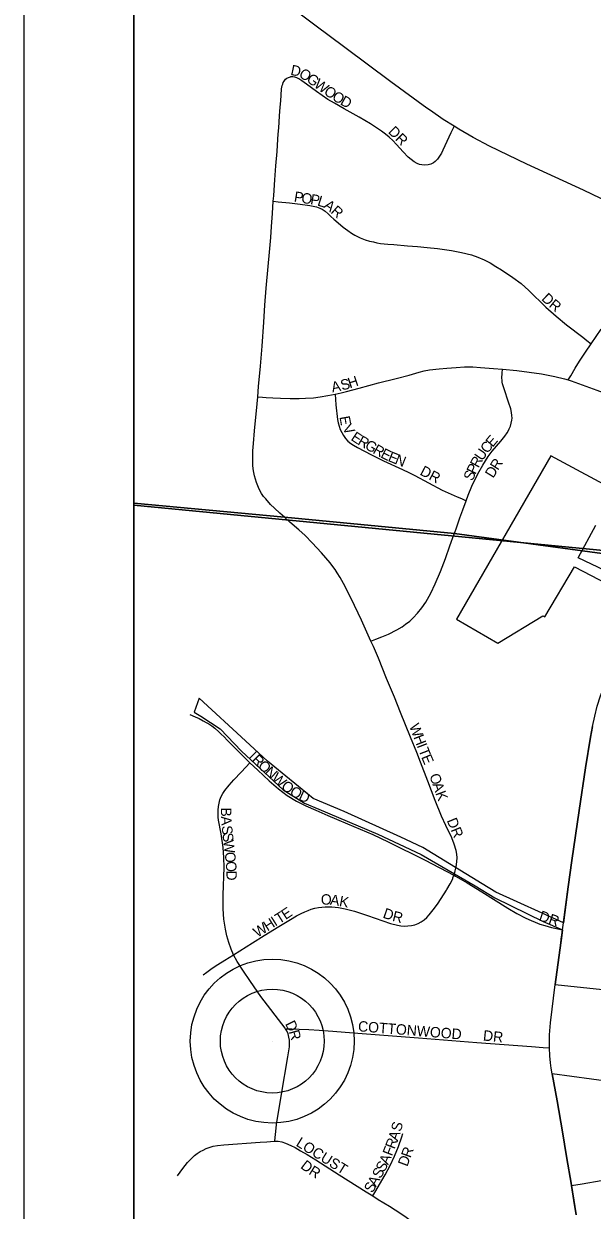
# Model space of a CAD drawing. Extents: x -209 to 4852, y 0 to 905.
# Drawn here: x 57.34 to 67.66, y 287.61 to 309.16 of the extents above; entities that cross this region are included whole.
import ezdxf

# ---------------------------------------------------------------- set-up
doc = ezdxf.new("R2010")
doc.units = 0
for name, color, linetype in [('Default', 7, 'Continuous'), ('GM_X_Airport_Location_Class_2', 7, 'Continuous'), ('GM_X_Airport_Location_Class_3', 7, 'Continuous'), ('GM_X_County_Road_Text', 7, 'Continuous'), ('GM_X_County_Subdivision', 7, 'Continuous'), ('GM_X_County_Subdivision_Text', 7, 'Continuous'), ('GM_X_Interstate_Location', 7, 'Continuous'), ('GM_X_Minor_Lake_Text', 7, 'Continuous'), ('GM_X_Minor_River', 7, 'Continuous'), ('GM_X_Township_Subdivision_Text', 7, 'Continuous'), ('GM_X_Township_Text', 7, 'Continuous'), ('GM_X_US_Location', 7, 'Continuous'), ('SH_Data', 7, 'Continuous')]:
    doc.layers.add(name, color=color, linetype=linetype)

msp = doc.modelspace()

# ---------------------------------------------------------------- linework, layer by layer
at = {"layer": 'Default'}
for points in [[(59.342, 338.559), (195.342, 338.559), (195.342, 202.559), (59.342, 202.559)], [(195.342, 202.559), (195.342, 338.559), (59.342, 338.559), (59.342, 202.559)]]:
    msp.add_lwpolyline(points, close=True, dxfattribs=at)
at = {"layer": 'GM_X_Airport_Location_Class_2'}
for points in [[(60.359, 296.618), (60.456, 296.577), (60.529, 296.541), (60.6, 296.504), (60.656, 296.472), (60.702, 296.445), (60.754, 296.409), (60.809, 296.367), (60.882, 296.304), (60.927, 296.261), (60.979, 296.21), (61.036, 296.149), (61.091, 296.094), (61.153, 296.03), (61.228, 295.955), (61.335, 295.845), (61.449, 295.738)], [(61.449, 295.738), (61.594, 295.603), (61.798, 295.412), (61.967, 295.266), (62.125, 295.148), (62.294, 295.044), (62.463, 294.956), (62.643, 294.877), (62.861, 294.783), (63.019, 294.714), (63.22, 294.631), (63.677, 294.435), (63.959, 294.305), (64.626, 293.97), (65.15, 293.697)], [(65.15, 293.697), (65.177, 293.683), (65.394, 293.561), (65.659, 293.399), (66.131, 293.098), (66.291, 293.002), (66.456, 292.917), (66.55, 292.873), (66.627, 292.843), (66.709, 292.812), (66.803, 292.782), (66.923, 292.75), (66.984, 292.737), (67.12, 292.706)], [(65.017, 293.429), (65.022, 293.436), (65.083, 293.542), (65.11, 293.596), (65.129, 293.641)], [(67.12, 292.706), (67.137, 292.833), (67.138, 292.845)], [(67.105, 292.587), (67.107, 292.601), (67.108, 292.613), (67.12, 292.706)], [(67.285, 288.062), (67.481, 288.095), (67.823, 288.152)]]:
    msp.add_lwpolyline(points, dxfattribs=at)
at = {"layer": 'GM_X_County_Road_Text'}
for points in [[(67.138, 292.845), (67.222, 293.486), (67.289, 293.965), (67.423, 294.876), (67.537, 295.648), (67.632, 296.207), (67.668, 296.4), (67.706, 296.588), (67.75, 296.768), (67.812, 296.953), (67.876, 297.118), (67.93, 297.244), (67.984, 297.36), (68.216, 297.826), (68.631, 298.64)], [(66.888, 290.563), (66.886, 290.61), (66.888, 290.801), (66.903, 291.015), (66.988, 291.713), (67.089, 292.47), (67.105, 292.587)], [(67.285, 288.062), (67.284, 288.069), (67.197, 288.593), (67.123, 289.041), (67.023, 289.6), (66.934, 290.093), (66.915, 290.196), (66.904, 290.292), (66.894, 290.421), (66.888, 290.563)], [(67.372, 287.53), (67.342, 287.715), (67.285, 288.062)]]:
    msp.add_lwpolyline(points, dxfattribs=at)
at = {"layer": 'GM_X_County_Subdivision'}
msp.add_line((61.854, 290.686), (61.854, 290.686), dxfattribs=at)
at = {"layer": 'GM_X_County_Subdivision_Text'}
msp.add_lwpolyline([(71.64, 304.202), (71.573, 304.235), (71.487, 304.28), (70.945, 304.544), (70.223, 304.903), (68.943, 305.531), (68.493, 305.746), (68.352, 305.8), (68.12, 305.84), (67.505, 306.139), (66.474, 306.613), (65.799, 306.936), (65.5, 307.093), (65.241, 307.248), (65.154, 307.301), (64.956, 307.423), (64.726, 307.582), (64.66, 307.628), (64.005, 308.104), (63.172, 308.726), (62.628, 309.136), (62.336, 309.354)], dxfattribs=at)
at = {"layer": 'GM_X_Minor_Lake_Text'}
for points in [[(59.342, 338.559), (59.342, 300.452), (62.074, 300.198), (65.159, 299.905), (69.006, 299.383)], [(69.006, 299.383), (65.159, 299.905), (62.074, 300.198), (59.342, 300.452), (59.342, 264.57)]]:
    msp.add_lwpolyline(points, dxfattribs=at)
at = {"layer": 'GM_X_Minor_River'}
for points in [[(59.342, 320.499), (59.342, 300.415), (70.559, 299.335), (72.295, 319.32)], [(59.342, 300.415), (59.342, 280.19), (68.709, 279.29), (70.559, 299.335)]]:
    msp.add_lwpolyline(points, close=True, dxfattribs=at)
at = {"layer": 'GM_X_Township_Subdivision_Text'}
for radius in [1.488, 0.943]:
    msp.add_circle((61.854, 290.686), radius, dxfattribs=at)
at = {"layer": 'GM_X_Township_Text'}
for points in [[(61.872, 305.937), (61.879, 306.035), (61.887, 306.141), (61.901, 306.323), (61.92, 306.578), (61.94, 306.841), (61.957, 307.066), (61.963, 307.155), (61.971, 307.268), (61.978, 307.374), (61.987, 307.489), (61.999, 307.643), (62.008, 307.763), (62.015, 307.865), (62.024, 307.977), (62.029, 308.008), (62.035, 308.04), (62.043, 308.064), (62.054, 308.094), (62.069, 308.12), (62.095, 308.151), (62.12, 308.171), (62.146, 308.184), (62.185, 308.194)], [(65.154, 307.301), (65.097, 307.178), (64.952, 306.864), (64.923, 306.808), (64.89, 306.753), (64.853, 306.7), (64.813, 306.656), (64.779, 306.633), (64.73, 306.609), (64.683, 306.596), (64.618, 306.592), (64.567, 306.597), (64.526, 306.607), (64.484, 306.623), (64.427, 306.654), (64.372, 306.693), (64.32, 306.739), (64.232, 306.833), (64.109, 306.97), (64.039, 307.04), (63.975, 307.1), (63.907, 307.155), (63.839, 307.207), (63.78, 307.248), (63.634, 307.342), (63.428, 307.466), (63.158, 307.617), (62.983, 307.715), (62.863, 307.786), (62.656, 307.928), (62.477, 308.063), (62.388, 308.124), (62.334, 308.159), (62.298, 308.176), (62.261, 308.191), (62.227, 308.198), (62.185, 308.194)], [(61.592, 302.387), (61.606, 302.573), (61.638, 302.943), (61.668, 303.305), (61.699, 303.741), (61.721, 304.05), (61.744, 304.358), (61.808, 305.078), (61.826, 305.278), (61.839, 305.48), (61.855, 305.715), (61.872, 305.937)], [(61.872, 305.937), (61.96, 305.928), (62.165, 305.907), (62.358, 305.886), (62.537, 305.861), (62.657, 305.834), (62.715, 305.814), (62.762, 305.79), (62.813, 305.756), (62.867, 305.706), (62.917, 305.662), (62.972, 305.61), (63.048, 305.543), (63.142, 305.469), (63.224, 305.404), (63.29, 305.36), (63.353, 305.318), (63.446, 305.27), (63.538, 305.235), (63.62, 305.212), (63.691, 305.197), (63.752, 305.184), (63.821, 305.17), (63.949, 305.157), (64.062, 305.149), (64.311, 305.13), (64.487, 305.113), (64.663, 305.098), (64.85, 305.079), (65.105, 305.043), (65.287, 305.007), (65.467, 304.961), (65.584, 304.922), (65.698, 304.874), (65.806, 304.817), (65.912, 304.754), (66.017, 304.69), (66.222, 304.552), (66.37, 304.441), (66.509, 304.319), (66.817, 304.013), (67.004, 303.847), (67.193, 303.69), (67.488, 303.468), (67.564, 303.409), (67.643, 303.348)], [(67.643, 303.348), (67.826, 303.615)], [(67.227, 302.691), (67.271, 302.766), (67.354, 302.908), (67.429, 303.03), (67.539, 303.197), (67.643, 303.348)], [(62.994, 302.432), (63.106, 302.456), (63.198, 302.481), (63.432, 302.541), (63.783, 302.638), (64.103, 302.72), (64.338, 302.781), (64.518, 302.833), (64.612, 302.856), (64.708, 302.874), (64.882, 302.893), (65.023, 302.906), (65.192, 302.919), (65.345, 302.927), (65.497, 302.927), (65.633, 302.919), (65.872, 302.901), (66.033, 302.886)], [(65.373, 300.498), (65.412, 300.601), (65.478, 300.761), (65.582, 300.984), (65.676, 301.144), (65.723, 301.223), (65.772, 301.3), (65.808, 301.353), (65.844, 301.397), (66.004, 301.583), (66.074, 301.67), (66.119, 301.734), (66.139, 301.774), (66.155, 301.806), (66.176, 301.853), (66.191, 301.904), (66.202, 301.959), (66.206, 301.998), (66.204, 302.047), (66.196, 302.102), (66.181, 302.17), (66.142, 302.29), (66.063, 302.528), (66.035, 302.622), (66.029, 302.654), (66.025, 302.688), (66.023, 302.724), (66.029, 302.815), (66.033, 302.886)], [(66.033, 302.886), (66.292, 302.861), (66.517, 302.833), (66.739, 302.801), (66.981, 302.754), (67.16, 302.71), (67.227, 302.691)], [(67.227, 302.691), (67.278, 302.674), (67.746, 302.506), (68.27, 302.311), (68.682, 302.151)], [(62.079, 300.194), (62.074, 300.198), (61.991, 300.273), (61.892, 300.364), (61.822, 300.432), (61.735, 300.53), (61.696, 300.578), (61.661, 300.627), (61.629, 300.682), (61.604, 300.738), (61.567, 300.832), (61.532, 300.952), (61.513, 301.039), (61.503, 301.13), (61.498, 301.226), (61.503, 301.404), (61.51, 301.54), (61.532, 301.77), (61.582, 302.26), (61.592, 302.387)], [(61.592, 302.387), (61.676, 302.38), (61.743, 302.374), (61.865, 302.366), (62, 302.359), (62.181, 302.355), (62.341, 302.353), (62.457, 302.359), (62.6, 302.368), (62.72, 302.385), (62.864, 302.409), (62.994, 302.432)], [(62.994, 302.432), (63.01, 302.241), (63.04, 301.972), (63.051, 301.911), (63.066, 301.85), (63.086, 301.791), (63.114, 301.735), (63.145, 301.68), (63.182, 301.631), (63.228, 301.581), (63.279, 301.539), (63.325, 301.507), (63.398, 301.463), (63.529, 301.396), (63.652, 301.333), (63.872, 301.221), (64.219, 301.064), (64.334, 301.01), (64.444, 300.955), (64.936, 300.693), (65.209, 300.571), (65.286, 300.537), (65.373, 300.498)], [(65.156, 299.897), (65.159, 299.905), (65.203, 300.027), (65.259, 300.186), (65.312, 300.335), (65.373, 300.498)], [(63.645, 297.948), (63.473, 298.329), (63.285, 298.726), (63.149, 298.993), (63.086, 299.106), (63.031, 299.191), (62.997, 299.248), (62.955, 299.306), (62.905, 299.37), (62.75, 299.555), (62.579, 299.735), (62.451, 299.865), (62.335, 299.969), (62.174, 300.108), (62.079, 300.194)], [(63.645, 297.948), (63.734, 297.983), (63.843, 298.025), (63.963, 298.078), (64.115, 298.154), (64.209, 298.21), (64.273, 298.255), (64.351, 298.312), (64.413, 298.374), (64.492, 298.459), (64.57, 298.556), (64.64, 298.659), (64.73, 298.821), (64.811, 298.989), (64.908, 299.216), (64.996, 299.447), (65.077, 299.68), (65.156, 299.897)], [(65.15, 293.697), (65.159, 293.721), (65.172, 293.775), (65.189, 293.851), (65.197, 293.892), (65.205, 293.95), (65.209, 294.013), (65.203, 294.079), (65.192, 294.144), (65.156, 294.261), (65.11, 294.375), (65.003, 294.6), (64.928, 294.77), (64.811, 295.057), (64.677, 295.404), (64.546, 295.752), (64.476, 295.925), (64.362, 296.206), (64.18, 296.653), (64.074, 296.929), (63.929, 297.27), (63.779, 297.641), (63.689, 297.852), (63.645, 297.948)], [(61.151, 292.253), (61.106, 292.357), (61.063, 292.475), (61.028, 292.595), (61.002, 292.718), (60.976, 292.903), (60.964, 293.09), (60.963, 293.339), (60.98, 293.836), (60.976, 294.02), (60.96, 294.204), (60.923, 294.448), (60.879, 294.695), (60.874, 294.752), (60.871, 294.817), (60.873, 294.881), (60.877, 294.944), (60.888, 295.007), (60.903, 295.069), (60.925, 295.128), (60.954, 295.185), (60.99, 295.238), (61.069, 295.336), (61.156, 295.432), (61.286, 295.569), (61.374, 295.66), (61.449, 295.738)], [(65.129, 293.641), (65.134, 293.653), (65.15, 293.697)], [(61.151, 292.253), (61.497, 292.471), (61.706, 292.603), (61.973, 292.765), (62.182, 292.896), (62.292, 292.958), (62.375, 293.002), (62.442, 293.035), (62.505, 293.06), (62.561, 293.079), (62.627, 293.098), (62.694, 293.11), (62.811, 293.122), (62.934, 293.124), (63.056, 293.112), (63.177, 293.09), (63.347, 293.045), (63.585, 292.964), (64.002, 292.823), (64.124, 292.791), (64.186, 292.78), (64.25, 292.775), (64.314, 292.776), (64.378, 292.784), (64.44, 292.799), (64.5, 292.822), (64.557, 292.851), (64.61, 292.887), (64.659, 292.93), (64.702, 292.977), (64.776, 293.069), (64.851, 293.17), (64.922, 293.277), (65.017, 293.429)], [(60.602, 291.892), (60.663, 291.939), (60.763, 292.01), (60.867, 292.078), (60.994, 292.158), (61.151, 292.253)], [(62.092, 290.91), (62.085, 290.922), (61.647, 291.498), (61.457, 291.769), (61.317, 291.975), (61.218, 292.133), (61.151, 292.253)], [(61.902, 288.87), (61.906, 288.933), (61.916, 289.045), (61.931, 289.169), (62.019, 289.72), (62.135, 290.401), (62.165, 290.58), (62.169, 290.641), (62.167, 290.701), (62.157, 290.759), (62.14, 290.816), (62.116, 290.87), (62.092, 290.91)], [(62.092, 290.91), (62.207, 290.908), (62.339, 290.904), (62.516, 290.896), (62.704, 290.885), (62.953, 290.867), (63.327, 290.836), (64.507, 290.745), (65.566, 290.659), (66.556, 290.587), (66.771, 290.571), (66.888, 290.563)], [(63.678, 287.873), (63.714, 287.934), (63.904, 288.26), (63.995, 288.429), (64.072, 288.598), (64.142, 288.771), (64.205, 288.946), (64.223, 289.005)], [(60.135, 288.237), (60.181, 288.307), (60.228, 288.372), (60.314, 288.481), (60.393, 288.561), (60.444, 288.609), (60.491, 288.646), (60.543, 288.679), (60.598, 288.708), (60.654, 288.733), (60.709, 288.753), (60.781, 288.776), (60.861, 288.792), (60.976, 288.805), (61.633, 288.848), (61.752, 288.858), (61.824, 288.864), (61.902, 288.87)], [(61.902, 288.87), (61.963, 288.866), (62.028, 288.854), (62.091, 288.834), (62.188, 288.792), (62.27, 288.752), (62.366, 288.696), (62.488, 288.624), (62.642, 288.527), (63.065, 288.26), (63.557, 287.949), (63.678, 287.873)], [(63.678, 287.873), (63.778, 287.81), (63.98, 287.688), (64.186, 287.558), (64.283, 287.491), (64.335, 287.45), (64.381, 287.4), (64.417, 287.345), (64.445, 287.293), (64.47, 287.24), (64.493, 287.179), (64.56, 286.935), (64.582, 286.855)]]:
    msp.add_lwpolyline(points, dxfattribs=at)
at = {"layer": 'GM_X_US_Location'}
for points in [[(68.178, 300.628), (66.908, 301.313), (65.195, 298.345), (65.949, 297.91), (66.766, 298.409), (66.798, 298.391), (67.338, 299.297), (68.524, 298.68)], [(68.616, 298.884), (67.405, 299.463), (67.728, 300.054)], [(67.668, 296.4), (67.632, 296.207), (67.537, 295.648), (67.423, 294.876), (67.289, 293.965), (67.223, 293.486), (67.137, 292.833), (65.914, 293.393), (65.664, 293.542), (64.585, 294.203), (64.189, 294.387), (63.16, 294.856), (62.595, 295.092), (61.764, 295.768), (61.365, 296.141), (60.526, 296.914), (60.438, 296.657), (60.558, 296.584), (60.907, 296.357), (61.295, 295.949), (62.053, 295.247), (62.44, 295.008), (62.697, 294.9), (63.772, 294.445), (64.154, 294.262), (64.559, 294.072), (65.536, 293.507), (65.891, 293.285), (66.769, 292.86), (67.12, 292.706), (67.107, 292.601), (66.988, 291.713), (68.307, 291.574)], [(68.362, 289.896), (66.934, 290.093), (67.023, 289.6), (67.123, 289.041), (67.197, 288.593), (67.284, 288.069), (67.285, 288.062), (67.372, 287.53)]]:
    msp.add_lwpolyline(points, dxfattribs=at)
at = {"layer": 'SH_Data'}
msp.add_line((57.342, 340.559), (57.342, 200.559), dxfattribs=at)

# ---------------------------------------------------------------- texts
at = {"layer": 'GM_X_Airport_Location_Class_3'}
for s, height, rotation, p in [('I', 0.189, 315.0618, (61.41, 295.838)), ('R', 0.189, 315.0344, (61.469, 295.779)), ('O', 0.189, 316.5926, (61.58, 295.669)), ('N', 0.189, 317.8539, (61.704, 295.552)), ('W', 0.189, 318.0902, (61.828, 295.439)), ('O', 0.189, 322.1342, (62.001, 295.285)), ('O', 0.189, 329.6434, (62.155, 295.168)), ('D', 0.189, 335.5723, (62.317, 295.074)), ('DR', 0.1894, 341.5651, (66.68, 292.88))]:
    msp.add_text(s, height=height, rotation=rotation, dxfattribs=at).set_placement(p)
at = {"layer": 'GM_X_Interstate_Location'}
for s, height, rotation, p in [('D', 0.189, 348.2442, (62.175, 308.233)), ('O', 0.189, 328.2078, (62.322, 308.205)), ('G', 0.189, 324.9704, (62.461, 308.119)), ('W', 0.189, 323.7353, (62.597, 308.024)), ('O', 0.189, 325.2445, (62.776, 307.893)), ('O', 0.189, 328.9677, (62.924, 307.79)), ('D', 0.189, 330.9929, (63.073, 307.701)), ('DR', 0.1894, 315, (63.944, 307.188)), ('P', 0.189, 350.8342, (62.239, 305.932)), ('O', 0.189, 350.8531, (62.371, 305.91)), ('P', 0.189, 350.2817, (62.535, 305.884)), ('L', 0.189, 342.4895, (62.66, 305.863)), ('A', 0.189, 323.812, (62.773, 305.83)), ('R', 0.189, 318.7638, (62.904, 305.735)), ('D', 0.189, 316.3912, (66.728, 304.154)), ('R', 0.189, 321.2146, (66.862, 304.028)), ('H', 0.189, 18.2634, (63.261, 302.537)), ('A', 0.189, 11.5285, (62.945, 302.464)), ('S', 0.189, 14.466, (63.119, 302.5)), ('E', 0.189, 280.19, (63.072, 302.021)), ('V', 0.189, 299.7017, (63.119, 301.823)), ('E', 0.189, 326.4146, (63.267, 301.609)), ('R', 0.189, 330.0645, (63.389, 301.528)), ('E', 0.189, 49.8936, (65.852, 301.459)), ('G', 0.189, 330.3585, (63.52, 301.453)), ('R', 0.189, 330.3485, (63.665, 301.37)), ('E', 0.189, 333.419, (63.805, 301.291)), ('U', 0.189, 55.3947, (65.665, 301.21)), ('C', 0.189, 50.7106, (65.757, 301.343)), ('E', 0.189, 338.0427, (63.94, 301.224)), ('N', 0.189, 338.5453, (64.065, 301.174)), ('R', 0.189, 61.6318, (65.597, 301.082)), ('R', 0.189, 57.3202, (65.95, 301.038)), ('DR', 0.1894, 332.0986, (64.519, 300.978)), ('S', 0.189, 65.7573, (65.486, 300.844)), ('P', 0.189, 64.2782, (65.54, 300.964)), ('D', 0.189, 58.5114, (65.863, 300.897)), ('W', 0.189, 291.1365, (64.335, 296.409)), ('H', 0.189, 291.1317, (64.413, 296.207)), ('I', 0.189, 291.137, (64.473, 296.051)), ('T', 0.189, 291.1625, (64.503, 295.973)), ('E', 0.189, 292.7906, (64.554, 295.844)), ('O', 0.189, 289.1261, (64.702, 295.508)), ('A', 0.189, 289.1396, (64.757, 295.35)), ('K', 0.189, 290.2518, (64.813, 295.189)), ('B', 0.189, 270.17, (60.921, 294.929)), ('A', 0.189, 273.7376, (60.922, 294.766)), ('S', 0.189, 276.4714, (60.934, 294.59)), ('DR', 0.1894, 292.3821, (65.018, 294.693)), ('S', 0.189, 276.5344, (60.949, 294.458)), ('W', 0.189, 276.537, (60.964, 294.325)), ('O', 0.189, 276.5285, (60.988, 294.11)), ('O', 0.189, 274.3535, (61.007, 293.946)), ('D', 0.189, 270.4153, (61.02, 293.783)), ('O', 0.189, 359.0819, (62.734, 293.165)), ('A', 0.189, 352.2624, (62.895, 293.163)), ('K', 0.189, 349.0715, (63.058, 293.141)), ('T', 0.189, 32.2623, (61.978, 292.809)), ('E', 0.189, 33.8116, (62.095, 292.883)), ('D', 0.189, 341.1711, (63.848, 292.93)), ('R', 0.189, 345.7245, (64.021, 292.871)), ('W', 0.189, 32.2442, (61.583, 292.56)), ('H', 0.189, 32.2533, (61.766, 292.675)), ('I', 0.189, 32.2231, (61.907, 292.764)), ('D', 0.189, 296.6042, (62.082, 291)), ('R', 0.189, 285.4851, (62.153, 290.86)), ('COTTONWOOD', 0.1894, 355.4263, (63.405, 290.865)), ('DR', 0.1894, 353.9832, (65.672, 290.698)), ('S', 0.189, 74.9491, (64.187, 289.031)), ('LOCUST', 0.1894, 328.3223, (62.27, 288.793)), ('A', 0.189, 71.2723, (64.13, 288.861)), ('F', 0.189, 68.8823, (64.025, 288.588)), ('R', 0.189, 68.9295, (64.073, 288.713)), ('R', 0.189, 70.0092, (64.363, 288.553)), ('D', 0.189, 322.3781, (62.353, 288.391)), ('A', 0.189, 66.7138, (63.956, 288.428)), ('D', 0.189, 69.4772, (64.304, 288.396)), ('R', 0.189, 328.1663, (62.502, 288.278)), ('S', 0.189, 60.7092, (63.818, 288.175)), ('S', 0.189, 61.349, (63.884, 288.294)), ('S', 0.189, 60.7092, (63.671, 287.914)), ('A', 0.189, 60.726, (63.736, 288.03))]:
    msp.add_text(s, height=height, rotation=rotation, dxfattribs=at).set_placement(p)

doc.saveas('drawing.dxf')
